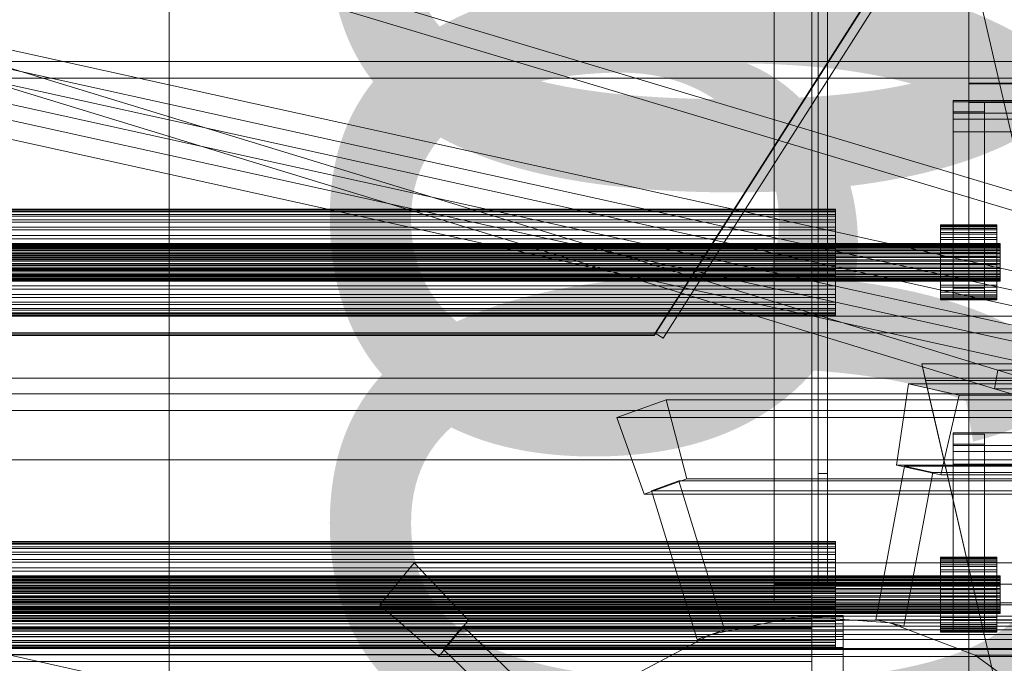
# Model space of a CAD drawing. Header units: millimetres. Extents: x -4738 to 65662, y -68080 to 6847.
# Tile 974 of 1056: x 27447 to 27761, y 435 to 640. Entities that reach past the tile are written whole.
import ezdxf

# ---------------------------------------------------------------- set-up
doc = ezdxf.new("R2010")
doc.units = ezdxf.units.MM
for name, color, linetype, lineweight in [('COTAS_P', 1, 'Continuous', 0), ('lateral_bajante_movil', 7, 'Continuous', 0), ('lateral_C09', 7, 'Continuous', 0), ('lateral_C10', 7, 'Continuous', 0)]:
    doc.layers.add(name, color=color, linetype=linetype, lineweight=lineweight)
doc.dimstyles.new('R19_100', dxfattribs={"dimtxt": 250, "dimasz": 150, "dimexe": 150, "dimexo": 80, "dimgap": 100, "dimtad": 1, "dimtih": 1, "dimtoh": 1, "dimdsep": 46, "dimcen": 0.09, "dimadec": 0, "dimazin": 0, "dimtfac": 1, "dimtdec": 4, "dimtofl": 0, "dimtmove": 0, "dimatfit": 3, "dimfxl": 1, "dimtolj": 1, "dimtzin": 0, "dimarcsym": 0})

# ---------------------------------------------------------------- blocks, each defined once
blk = doc.blocks.new('DIM_R31_16')
at = {"layer": 'COTAS_P'}
for p, q in [((27500.07, 400), (27900.07, 400)), ((27900.07, 400), (27855.07, 250)), ((27900.07, 0), (27900.07, 400)), ((27900.07, 400), (27945.07, 250)), ((27900.07, 0), (27855.07, 150)), ((27900.07, 0), (27945.07, 150)), ((27500.07, 0), (27900.07, 0))]:
    blk.add_line(p, q, dxfattribs=at)
blk.add_text('400 P', height=250, rotation=90, dxfattribs=at).set_placement((27800.07, 200))
blk = doc.blocks.new('DIM_R31_17')
at = {"layer": 'COTAS_P'}
for p, q in [((27500.07, 970), (27900.07, 970)), ((27900.07, 970), (27855.07, 820)), ((27900.07, 0), (27900.07, 970)), ((27900.07, 970), (27945.07, 820)), ((27900.07, 0), (27855.07, 150)), ((27900.07, 0), (27945.07, 150)), ((27500.07, 0), (27900.07, 0))]:
    blk.add_line(p, q, dxfattribs=at)
blk.add_text('970 P', height=250, rotation=90, dxfattribs=at).set_placement((27800.07, 485))
blk = doc.blocks.new('DIM_R31_31')
at = {"layer": 'COTAS_P'}
for p, q in [((26795.07, 1320), (27495.07, 1320)), ((27495.07, 1320), (27450.07, 1170)), ((27495.07, 0), (27495.07, 1320)), ((27495.07, 1320), (27540.07, 1170)), ((27495.07, 0), (27450.07, 150)), ((27495.07, 0), (27540.07, 150)), ((26795.07, 0), (27495.07, 0))]:
    blk.add_line(p, q, dxfattribs=at)
blk.add_text('1320 P', height=250, rotation=90, dxfattribs=at).set_placement((27395.07, 660))

msp = doc.modelspace()

# ---------------------------------------------------------------- linework, layer by layer
at = {"layer": 'lateral_bajante_movil'}
for p, q in [((27650.067, 540), (27830.246, 823.025)), ((27649.801, 539.269), (27829.98, 822.293)), ((27830.041, 822.46), (27649.862, 539.435)), ((27832.777, 821.414), (27652.598, 538.389)), ((27349.801, 539.269), (27649.801, 539.269)), ((27649.862, 539.435), (27349.862, 539.435)), ((27350.067, 540), (27650.067, 540)), ((27650.067, 540), (27649.801, 539.269)), ((27650.067, 540), (27649.862, 539.435)), ((27650.067, 540), (27652.598, 538.389))]:
    msp.add_line(p, q, dxfattribs=at)
at = {"layer": 'lateral_C09'}
for p, q in [((27702.067, 495.21), (27702.067, 1049.221)), ((27705.067, 1049.221), (27705.067, 495.21)), ((27700.067, 1022.527), (27700.067, 452.527)), ((27700.067, 449.554), (27700.067, 1019.554)), ((27702.067, 1014.533), (27702.067, 460.522)), ((27705.067, 460.522), (27705.067, 1014.533)), ((27700.067, 1010.228), (27700.067, 458.881)), ((27700.067, 455.907), (27700.067, 1007.254)), ((27688.067, 459.905), (27688.067, 1003.257)), ((27688.067, 997.311), (27688.067, 453.958)), ((27750.067, 376.798), (27750.067, 965.451)), ((27750.067, 959.505), (27750.067, 370.852)), ((27700.067, 920.446), (27700.067, 350.446)), ((27700.067, 347.473), (27700.067, 917.473)), ((27750.067, 277.69), (27750.067, 866.343)), ((27750.067, 860.396), (27750.067, 271.743)), ((27750.067, 619.787), (27750.067, 779.403)), ((27750.067, 773.457), (27750.067, 613.84)), ((27735.067, 727.185), (27900.181, 12)), ((27900.181, 12), (27736.309, 721.808)), ((27775.067, 626.693), (27225.067, 626.693)), ((27225.067, 621.364), (27775.067, 621.364)), ((27775.067, 619.787), (27750.067, 619.787)), ((27750.067, 619.787), (27750.067, 613.84)), ((27750.067, 459.905), (27750.067, 619.521)), ((27750.067, 619.521), (27775.067, 619.521)), ((27750.067, 613.574), (27750.067, 619.521)), ((27745.067, 610.177), (27745.067, 614.174)), ((27745.067, 614.174), (27771.067, 614.174)), ((27745.067, 608.227), (27745.067, 614.174)), ((27745.067, 610.577), (27745.067, 613.774)), ((27745.067, 613.774), (27755.067, 613.774)), ((27745.067, 554.309), (27745.067, 613.774)), ((27750.067, 613.84), (27775.067, 613.84)), ((27775.067, 613.574), (27750.067, 613.574)), ((27750.067, 613.574), (27750.067, 453.958)), ((27755.067, 613.774), (27755.067, 610.577)), ((27755.067, 554.309), (27755.067, 613.774)), ((27755.067, 610.577), (27745.067, 610.577)), ((27745.067, 610.577), (27745.067, 551.111)), ((27771.067, 610.177), (27745.067, 610.177)), ((27745.067, 610.177), (27745.067, 604.23)), ((27755.067, 551.111), (27755.067, 610.577)), ((27771.067, 608.227), (27745.067, 608.227)), ((27745.067, 608.227), (27745.067, 604.23)), ((27745.067, 604.23), (27771.067, 604.23)), ((27292.567, 579.588), (27707.567, 579.588)), ((27292.567, 579.47), (27707.567, 579.47)), ((27292.567, 579.054), (27707.567, 579.054)), ((27292.567, 578.704), (27707.567, 578.704)), ((27292.567, 577.888), (27707.567, 577.888)), ((27707.567, 579.054), (27707.567, 579.588)), ((27707.567, 579.588), (27707.567, 579.47)), ((27707.567, 579.47), (27707.567, 578.704)), ((27707.567, 577.888), (27707.567, 579.054)), ((27707.567, 578.704), (27707.567, 577.32)), ((27707.567, 576.136), (27707.567, 577.888)), ((27292.567, 577.32), (27707.567, 577.32)), ((27292.567, 576.136), (27707.567, 576.136)), ((27292.567, 575.372), (27707.567, 575.372)), ((27707.567, 577.32), (27707.567, 575.372)), ((27707.567, 573.865), (27707.567, 576.136)), ((27707.567, 575.372), (27707.567, 572.933)), ((27741.067, 574.514), (27741.067, 574.598)), ((27741.067, 574.598), (27741.067, 574.221)), ((27741.067, 574.598), (27759.067, 574.598)), ((27759.067, 574.221), (27759.067, 574.598)), ((27759.067, 574.598), (27759.067, 574.514)), ((27292.567, 573.865), (27707.567, 573.865)), ((27292.567, 572.933), (27707.567, 572.933)), ((27707.567, 571.161), (27707.567, 573.865)), ((27707.567, 572.933), (27707.567, 570.098)), ((27741.067, 573.974), (27741.067, 574.514)), ((27741.067, 574.514), (27759.067, 574.514)), ((27741.067, 574.221), (27741.067, 573.398)), ((27741.067, 574.221), (27759.067, 574.221)), ((27741.067, 572.997), (27741.067, 573.974)), ((27741.067, 573.974), (27759.067, 573.974)), ((27741.067, 573.398), (27741.067, 572.161)), ((27741.067, 573.398), (27759.067, 573.398)), ((27741.067, 571.622), (27741.067, 572.997)), ((27741.067, 572.997), (27759.067, 572.997)), ((27741.067, 572.161), (27741.067, 570.558)), ((27741.067, 572.161), (27759.067, 572.161)), ((27741.067, 569.9), (27741.067, 571.622)), ((27741.067, 571.622), (27759.067, 571.622)), ((27759.067, 574.514), (27759.067, 573.974)), ((27759.067, 573.398), (27759.067, 574.221)), ((27759.067, 573.974), (27759.067, 572.997)), ((27759.067, 572.161), (27759.067, 573.398)), ((27759.067, 572.997), (27759.067, 571.622)), ((27759.067, 570.558), (27759.067, 572.161)), ((27759.067, 571.622), (27759.067, 569.9)), ((27240.067, 568.609), (27760.067, 568.609)), ((27240.067, 568.568), (27760.067, 568.568)), ((27240.067, 568.421), (27760.067, 568.421)), ((27240.067, 568.297), (27760.067, 568.297)), ((27292.567, 571.161), (27707.567, 571.161)), ((27292.567, 570.098), (27707.567, 570.098)), ((27707.567, 568.13), (27707.567, 571.161)), ((27707.567, 570.098), (27707.567, 566.976)), ((27741.067, 570.558), (27741.067, 568.65)), ((27741.067, 570.558), (27759.067, 570.558)), ((27741.067, 567.899), (27741.067, 569.9)), ((27741.067, 569.9), (27759.067, 569.9)), ((27741.067, 568.65), (27741.067, 566.509)), ((27741.067, 568.65), (27759.067, 568.65)), ((27759.067, 568.65), (27759.067, 570.558)), ((27759.067, 569.9), (27759.067, 567.899)), ((27759.067, 566.509), (27759.067, 568.65)), ((27760.067, 568.421), (27760.067, 568.609)), ((27760.067, 568.609), (27760.067, 568.568)), ((27760.067, 568.568), (27760.067, 568.297)), ((27760.067, 568.01), (27760.067, 568.421)), ((27760.067, 568.297), (27760.067, 567.809)), ((27240.067, 568.01), (27760.067, 568.01)), ((27240.067, 567.809), (27760.067, 567.809)), ((27240.067, 567.391), (27760.067, 567.391)), ((27240.067, 567.121), (27760.067, 567.121)), ((27240.067, 566.59), (27760.067, 566.59)), ((27240.067, 566.261), (27760.067, 566.261)), ((27240.067, 565.635), (27760.067, 565.635)), ((27240.067, 565.26), (27760.067, 565.26)), ((27292.567, 568.13), (27707.567, 568.13)), ((27292.567, 566.976), (27707.567, 566.976)), ((27707.567, 564.886), (27707.567, 568.13)), ((27707.567, 566.976), (27707.567, 563.687)), ((27741.067, 565.695), (27741.067, 567.899)), ((27741.067, 567.899), (27759.067, 567.899)), ((27741.067, 566.509), (27741.067, 564.22)), ((27741.067, 566.509), (27759.067, 566.509)), ((27741.067, 563.373), (27741.067, 565.695)), ((27741.067, 565.695), (27759.067, 565.695)), ((27759.067, 567.899), (27759.067, 565.695)), ((27759.067, 564.22), (27759.067, 566.509)), ((27759.067, 565.695), (27759.067, 563.373)), ((27760.067, 567.391), (27760.067, 568.01)), ((27760.067, 567.809), (27760.067, 567.121)), ((27760.067, 566.59), (27760.067, 567.391)), ((27760.067, 567.121), (27760.067, 566.261)), ((27760.067, 565.635), (27760.067, 566.59)), ((27760.067, 566.261), (27760.067, 565.26)), ((27760.067, 564.565), (27760.067, 565.635)), ((27760.067, 565.26), (27760.067, 564.158)), ((27240.067, 564.565), (27760.067, 564.565)), ((27240.067, 564.158), (27760.067, 564.158)), ((27760.067, 563.421), (27240.067, 563.421)), ((27240.067, 562.997), (27760.067, 562.997)), ((27240.067, 562.245), (27760.067, 562.245)), ((27707.567, 564.886), (27292.567, 564.886)), ((27292.567, 563.687), (27707.567, 563.687)), ((27707.567, 561.556), (27707.567, 564.886)), ((27707.567, 563.687), (27707.567, 560.356)), ((27741.067, 564.22), (27741.067, 561.869)), ((27759.067, 564.22), (27741.067, 564.22)), ((27741.067, 561.022), (27741.067, 563.373)), ((27741.067, 563.373), (27759.067, 563.373)), ((27759.067, 561.869), (27759.067, 564.22)), ((27759.067, 563.373), (27759.067, 561.022)), ((27760.067, 563.421), (27760.067, 564.565)), ((27760.067, 564.158), (27760.067, 562.997)), ((27760.067, 562.245), (27760.067, 563.421)), ((27760.067, 562.997), (27760.067, 561.822)), ((27760.067, 561.084), (27760.067, 562.245)), ((27240.067, 561.822), (27760.067, 561.822)), ((27240.067, 561.084), (27760.067, 561.084)), ((27240.067, 560.677), (27760.067, 560.677)), ((27240.067, 559.982), (27760.067, 559.982)), ((27240.067, 559.607), (27760.067, 559.607)), ((27240.067, 558.982), (27760.067, 558.982)), ((27292.567, 561.556), (27707.567, 561.556)), ((27292.567, 560.356), (27707.567, 560.356)), ((27707.567, 558.266), (27707.567, 561.556)), ((27707.567, 560.356), (27707.567, 557.113)), ((27741.067, 561.869), (27741.067, 559.547)), ((27741.067, 561.869), (27759.067, 561.869)), ((27741.067, 558.733), (27741.067, 561.022)), ((27741.067, 561.022), (27759.067, 561.022)), ((27741.067, 559.547), (27741.067, 557.343)), ((27741.067, 559.547), (27759.067, 559.547)), ((27759.067, 559.547), (27759.067, 561.869)), ((27759.067, 561.022), (27759.067, 558.733)), ((27759.067, 557.343), (27759.067, 559.547)), ((27760.067, 561.822), (27760.067, 560.677)), ((27760.067, 559.982), (27760.067, 561.084)), ((27760.067, 560.677), (27760.067, 559.607)), ((27760.067, 558.982), (27760.067, 559.982)), ((27760.067, 559.607), (27760.067, 558.653)), ((27760.067, 558.121), (27760.067, 558.982)), ((27240.067, 558.653), (27760.067, 558.653)), ((27240.067, 558.121), (27760.067, 558.121)), ((27240.067, 557.851), (27760.067, 557.851)), ((27240.067, 557.433), (27760.067, 557.433)), ((27240.067, 557.233), (27760.067, 557.233)), ((27240.067, 556.945), (27760.067, 556.945)), ((27240.067, 556.821), (27760.067, 556.821)), ((27240.067, 556.675), (27760.067, 556.675)), ((27240.067, 556.633), (27760.067, 556.633)), ((27292.567, 558.266), (27707.567, 558.266)), ((27292.567, 557.113), (27707.567, 557.113)), ((27707.567, 555.144), (27707.567, 558.266)), ((27707.567, 557.113), (27707.567, 554.081)), ((27741.067, 556.593), (27741.067, 558.733)), ((27741.067, 558.733), (27759.067, 558.733)), ((27741.067, 557.343), (27741.067, 555.342)), ((27741.067, 557.343), (27759.067, 557.343)), ((27741.067, 554.684), (27741.067, 556.593)), ((27741.067, 556.593), (27759.067, 556.593)), ((27759.067, 558.733), (27759.067, 556.593)), ((27759.067, 555.342), (27759.067, 557.343)), ((27759.067, 556.593), (27759.067, 554.684)), ((27760.067, 558.653), (27760.067, 557.851)), ((27760.067, 557.433), (27760.067, 558.121)), ((27760.067, 557.851), (27760.067, 557.233)), ((27760.067, 556.945), (27760.067, 557.433)), ((27760.067, 557.233), (27760.067, 556.821)), ((27760.067, 556.675), (27760.067, 556.945)), ((27760.067, 556.821), (27760.067, 556.633)), ((27760.067, 556.633), (27760.067, 556.675)), ((27292.567, 555.144), (27707.567, 555.144)), ((27292.567, 554.081), (27707.567, 554.081)), ((27707.567, 552.309), (27707.567, 555.144)), ((27707.567, 554.081), (27707.567, 551.377)), ((27741.067, 555.342), (27741.067, 553.621)), ((27741.067, 555.342), (27759.067, 555.342)), ((27741.067, 553.081), (27741.067, 554.684)), ((27741.067, 554.684), (27759.067, 554.684)), ((27741.067, 553.621), (27741.067, 552.245)), ((27741.067, 553.621), (27759.067, 553.621)), ((27741.067, 551.844), (27741.067, 553.081)), ((27741.067, 553.081), (27759.067, 553.081)), ((27755.067, 554.309), (27745.067, 554.309)), ((27745.067, 554.309), (27745.067, 551.111)), ((27755.067, 551.111), (27755.067, 554.309)), ((27759.067, 553.621), (27759.067, 555.342)), ((27759.067, 554.684), (27759.067, 553.081)), ((27759.067, 552.245), (27759.067, 553.621)), ((27759.067, 553.081), (27759.067, 551.844)), ((27292.567, 552.309), (27707.567, 552.309)), ((27292.567, 551.377), (27707.567, 551.377)), ((27292.567, 549.871), (27707.567, 549.871)), ((27707.567, 549.871), (27707.567, 552.309)), ((27707.567, 551.377), (27707.567, 549.106)), ((27707.567, 547.922), (27707.567, 549.871)), ((27741.067, 552.245), (27741.067, 551.269)), ((27741.067, 552.245), (27759.067, 552.245)), ((27741.067, 551.022), (27741.067, 551.844)), ((27741.067, 551.844), (27759.067, 551.844)), ((27741.067, 551.269), (27741.067, 550.728)), ((27741.067, 551.269), (27759.067, 551.269)), ((27741.067, 550.645), (27741.067, 551.022)), ((27741.067, 551.022), (27759.067, 551.022)), ((27741.067, 550.728), (27741.067, 550.645)), ((27741.067, 550.728), (27759.067, 550.728)), ((27741.067, 550.645), (27759.067, 550.645)), ((27745.067, 551.111), (27755.067, 551.111)), ((27759.067, 551.269), (27759.067, 552.245)), ((27759.067, 551.844), (27759.067, 551.022)), ((27759.067, 550.728), (27759.067, 551.269)), ((27759.067, 551.022), (27759.067, 550.645)), ((27759.067, 550.645), (27759.067, 550.728)), ((27292.567, 549.106), (27707.567, 549.106)), ((27292.567, 547.922), (27707.567, 547.922)), ((27292.567, 547.354), (27707.567, 547.354)), ((27292.567, 546.538), (27707.567, 546.538)), ((27707.567, 549.106), (27707.567, 547.354)), ((27707.567, 546.538), (27707.567, 547.922)), ((27707.567, 547.354), (27707.567, 546.188)), ((27707.567, 545.773), (27707.567, 546.538)), ((27225.067, 545.464), (27775.067, 545.464)), ((27292.567, 546.188), (27707.567, 546.188)), ((27292.567, 545.773), (27707.567, 545.773)), ((27292.567, 545.655), (27707.567, 545.655)), ((27707.567, 546.188), (27707.567, 545.655)), ((27707.567, 545.655), (27707.567, 545.773)), ((27775.067, 540.135), (27225.067, 540.135)), ((27735.067, 530.244), (27775.067, 530.244)), ((27736.309, 524.867), (27735.067, 530.244)), ((27735.067, 530.244), (27854.714, 12)), ((27195.533, 525.629), (27804.602, 525.629)), ((27776.309, 524.867), (27736.309, 524.867)), ((27854.714, 12), (27736.309, 524.867)), ((27775.067, 520.687), (27225.067, 520.687)), ((27225.067, 515.358), (27775.067, 515.358)), ((27745.067, 504.171), (27745.067, 508.168)), ((27745.067, 508.168), (27771.067, 508.168)), ((27745.067, 502.222), (27745.067, 508.168)), ((27745.067, 504.571), (27745.067, 507.768)), ((27745.067, 507.768), (27755.067, 507.768)), ((27745.067, 448.303), (27745.067, 507.768)), ((27755.067, 507.768), (27755.067, 504.571)), ((27755.067, 448.303), (27755.067, 507.768)), ((27755.067, 504.571), (27745.067, 504.571)), ((27745.067, 504.571), (27745.067, 445.106)), ((27771.067, 504.171), (27745.067, 504.171)), ((27745.067, 504.171), (27745.067, 498.224)), ((27755.067, 445.106), (27755.067, 504.571)), ((27195.533, 499.629), (27804.602, 499.629)), ((27771.067, 502.222), (27745.067, 502.222)), ((27745.067, 502.222), (27745.067, 498.224)), ((27745.067, 498.224), (27771.067, 498.224)), ((27705.067, 495.21), (27702.067, 495.21)), ((27702.067, 495.21), (27702.067, 460.522)), ((27705.067, 460.522), (27705.067, 495.21)), ((27292.567, 473.582), (27707.567, 473.582)), ((27292.567, 473.464), (27707.567, 473.464)), ((27292.567, 473.048), (27707.567, 473.048)), ((27292.567, 472.698), (27707.567, 472.698)), ((27292.567, 471.883), (27707.567, 471.883)), ((27292.567, 471.314), (27707.567, 471.314)), ((27707.567, 473.048), (27707.567, 473.582)), ((27707.567, 473.582), (27707.567, 473.464)), ((27707.567, 473.464), (27707.567, 472.698)), ((27707.567, 471.883), (27707.567, 473.048)), ((27707.567, 472.698), (27707.567, 471.314)), ((27707.567, 470.131), (27707.567, 471.883)), ((27707.567, 471.314), (27707.567, 469.366)), ((27292.567, 470.131), (27707.567, 470.131)), ((27292.567, 469.366), (27707.567, 469.366)), ((27292.567, 467.859), (27707.567, 467.859)), ((27707.567, 467.859), (27707.567, 470.131)), ((27707.567, 469.366), (27707.567, 466.927)), ((27707.567, 465.155), (27707.567, 467.859)), ((27741.067, 468.508), (27741.067, 468.592)), ((27741.067, 468.592), (27741.067, 468.215)), ((27741.067, 468.592), (27759.067, 468.592)), ((27741.067, 467.968), (27741.067, 468.508)), ((27741.067, 468.508), (27759.067, 468.508)), ((27741.067, 468.215), (27741.067, 467.392)), ((27741.067, 468.215), (27759.067, 468.215)), ((27741.067, 466.991), (27741.067, 467.968)), ((27741.067, 467.968), (27759.067, 467.968)), ((27759.067, 468.215), (27759.067, 468.592)), ((27759.067, 468.592), (27759.067, 468.508)), ((27759.067, 468.508), (27759.067, 467.968)), ((27759.067, 467.392), (27759.067, 468.215)), ((27759.067, 467.968), (27759.067, 466.991)), ((27292.567, 466.927), (27707.567, 466.927)), ((27292.567, 465.155), (27707.567, 465.155)), ((27707.567, 466.927), (27707.567, 464.092)), ((27707.567, 462.124), (27707.567, 465.155)), ((27741.067, 467.392), (27741.067, 466.155)), ((27741.067, 467.392), (27759.067, 467.392)), ((27741.067, 465.616), (27741.067, 466.991)), ((27741.067, 466.991), (27759.067, 466.991)), ((27741.067, 466.155), (27741.067, 464.552)), ((27741.067, 466.155), (27759.067, 466.155)), ((27741.067, 463.894), (27741.067, 465.616)), ((27741.067, 465.616), (27759.067, 465.616)), ((27759.067, 466.155), (27759.067, 467.392)), ((27759.067, 466.991), (27759.067, 465.616)), ((27759.067, 464.552), (27759.067, 466.155)), ((27759.067, 465.616), (27759.067, 463.894)), ((27240.067, 462.603), (27760.067, 462.603)), ((27240.067, 462.562), (27760.067, 462.562)), ((27240.067, 462.415), (27760.067, 462.415)), ((27240.067, 462.292), (27760.067, 462.292)), ((27240.067, 462.004), (27760.067, 462.004)), ((27240.067, 461.803), (27760.067, 461.803)), ((27292.567, 464.092), (27707.567, 464.092)), ((27292.567, 462.124), (27707.567, 462.124)), ((27707.567, 464.092), (27707.567, 460.97)), ((27707.567, 458.88), (27707.567, 462.124)), ((27741.067, 464.552), (27741.067, 462.644)), ((27741.067, 464.552), (27759.067, 464.552)), ((27741.067, 461.893), (27741.067, 463.894)), ((27741.067, 463.894), (27759.067, 463.894)), ((27741.067, 462.644), (27741.067, 460.504)), ((27741.067, 462.644), (27759.067, 462.644)), ((27741.067, 459.689), (27741.067, 461.893)), ((27741.067, 461.893), (27759.067, 461.893)), ((27759.067, 462.644), (27759.067, 464.552)), ((27759.067, 463.894), (27759.067, 461.893)), ((27759.067, 460.504), (27759.067, 462.644)), ((27759.067, 461.893), (27759.067, 459.689)), ((27760.067, 462.415), (27760.067, 462.603)), ((27760.067, 462.603), (27760.067, 462.562)), ((27760.067, 462.562), (27760.067, 462.292)), ((27760.067, 462.004), (27760.067, 462.415)), ((27760.067, 462.292), (27760.067, 461.803)), ((27760.067, 461.385), (27760.067, 462.004)), ((27760.067, 461.803), (27760.067, 461.115)), ((27240.067, 461.385), (27760.067, 461.385)), ((27240.067, 461.115), (27760.067, 461.115)), ((27240.067, 460.584), (27760.067, 460.584)), ((27240.067, 460.255), (27760.067, 460.255)), ((27240.067, 459.629), (27760.067, 459.629)), ((27240.067, 459.254), (27760.067, 459.254)), ((27240.067, 458.559), (27760.067, 458.559)), ((27292.567, 460.97), (27707.567, 460.97)), ((27707.567, 458.88), (27292.567, 458.88)), ((27700.067, 458.881), (27300.067, 458.881)), ((27771.067, 459.905), (27688.067, 459.905)), ((27688.067, 459.905), (27688.067, 453.958)), ((27700.067, 455.907), (27700.067, 458.881)), ((27702.067, 460.522), (27705.067, 460.522)), ((27707.567, 460.97), (27707.567, 457.681)), ((27707.567, 455.55), (27707.567, 458.88)), ((27741.067, 460.504), (27741.067, 458.214)), ((27741.067, 460.504), (27759.067, 460.504)), ((27741.067, 457.367), (27741.067, 459.689)), ((27741.067, 459.689), (27759.067, 459.689)), ((27775.067, 459.905), (27750.067, 459.905)), ((27750.067, 459.905), (27750.067, 453.958)), ((27759.067, 458.214), (27759.067, 460.504)), ((27759.067, 459.689), (27759.067, 457.367)), ((27760.067, 460.584), (27760.067, 461.385)), ((27760.067, 461.115), (27760.067, 460.255)), ((27760.067, 459.629), (27760.067, 460.584)), ((27760.067, 460.255), (27760.067, 459.254)), ((27760.067, 458.559), (27760.067, 459.629)), ((27760.067, 459.254), (27760.067, 458.152)), ((27760.067, 457.415), (27760.067, 458.559)), ((27240.067, 458.152), (27760.067, 458.152)), ((27760.067, 457.415), (27240.067, 457.415)), ((27240.067, 456.991), (27760.067, 456.991)), ((27240.067, 456.239), (27760.067, 456.239)), ((27240.067, 455.816), (27760.067, 455.816)), ((27292.567, 457.681), (27707.567, 457.681)), ((27292.567, 455.55), (27707.567, 455.55)), ((27300.067, 455.907), (27700.067, 455.907)), ((27707.567, 457.681), (27707.567, 454.35)), ((27707.567, 452.26), (27707.567, 455.55)), ((27741.067, 458.214), (27741.067, 455.863)), ((27759.067, 458.214), (27741.067, 458.214)), ((27741.067, 455.016), (27741.067, 457.367)), ((27741.067, 457.367), (27759.067, 457.367)), ((27741.067, 455.863), (27741.067, 453.541)), ((27741.067, 455.863), (27759.067, 455.863)), ((27759.067, 455.863), (27759.067, 458.214)), ((27759.067, 457.367), (27759.067, 455.016)), ((27759.067, 453.541), (27759.067, 455.863)), ((27760.067, 458.152), (27760.067, 456.991)), ((27760.067, 456.239), (27760.067, 457.415)), ((27760.067, 456.991), (27760.067, 455.816)), ((27760.067, 455.078), (27760.067, 456.239)), ((27760.067, 455.816), (27760.067, 454.671)), ((27240.067, 455.078), (27760.067, 455.078)), ((27240.067, 454.671), (27760.067, 454.671)), ((27240.067, 453.976), (27760.067, 453.976)), ((27240.067, 453.601), (27760.067, 453.601)), ((27240.067, 452.976), (27760.067, 452.976)), ((27240.067, 452.647), (27760.067, 452.647)), ((27240.067, 452.115), (27760.067, 452.115)), ((27292.567, 454.35), (27707.567, 454.35)), ((27292.567, 452.26), (27707.567, 452.26)), ((27700.067, 452.527), (27300.067, 452.527)), ((27688.067, 453.958), (27771.067, 453.958)), ((27700.067, 449.554), (27700.067, 452.527)), ((27700.067, 452.527), (27700.067, 451.156)), ((27707.567, 454.35), (27707.567, 451.107)), ((27707.567, 449.138), (27707.567, 452.26)), ((27741.067, 452.727), (27741.067, 455.016)), ((27741.067, 455.016), (27759.067, 455.016)), ((27741.067, 453.541), (27741.067, 451.337)), ((27741.067, 453.541), (27759.067, 453.541)), ((27741.067, 450.587), (27741.067, 452.727)), ((27741.067, 452.727), (27759.067, 452.727)), ((27750.067, 453.958), (27775.067, 453.958)), ((27759.067, 455.016), (27759.067, 452.727)), ((27759.067, 451.337), (27759.067, 453.541)), ((27759.067, 452.727), (27759.067, 450.587)), ((27760.067, 453.976), (27760.067, 455.078)), ((27760.067, 454.671), (27760.067, 453.601)), ((27760.067, 452.976), (27760.067, 453.976)), ((27760.067, 453.601), (27760.067, 452.647)), ((27760.067, 452.115), (27760.067, 452.976)), ((27760.067, 452.647), (27760.067, 451.845)), ((27760.067, 451.427), (27760.067, 452.115)), ((27240.067, 451.845), (27760.067, 451.845)), ((27240.067, 451.427), (27760.067, 451.427)), ((27240.067, 451.227), (27760.067, 451.227)), ((27240.067, 450.939), (27760.067, 450.939)), ((27240.067, 450.815), (27760.067, 450.815)), ((27240.067, 450.669), (27760.067, 450.669)), ((27240.067, 450.627), (27760.067, 450.627)), ((27290.067, 449.902), (27710.067, 449.902)), ((27290.067, 449.554), (27710.067, 449.554)), ((27292.567, 451.107), (27707.567, 451.107)), ((27292.567, 449.138), (27707.567, 449.138)), ((27300.067, 451.156), (27700.067, 451.156)), ((27300.067, 449.554), (27700.067, 449.554)), ((27700.067, 451.156), (27700.067, 448.261)), ((27700.067, 451.156), (27700.067, 448.91)), ((27700.067, 448.261), (27700.067, 449.554)), ((27707.567, 451.107), (27707.567, 448.075)), ((27707.567, 446.303), (27707.567, 449.138)), ((27710.067, 448.331), (27710.067, 449.902)), ((27710.067, 449.902), (27710.067, 449.554)), ((27710.067, 449.554), (27710.067, 447.302)), ((27741.067, 451.337), (27741.067, 449.336)), ((27741.067, 451.337), (27759.067, 451.337)), ((27741.067, 448.678), (27741.067, 450.587)), ((27741.067, 450.587), (27759.067, 450.587)), ((27741.067, 449.336), (27741.067, 447.615)), ((27741.067, 449.336), (27759.067, 449.336)), ((27759.067, 449.336), (27759.067, 451.337)), ((27759.067, 450.587), (27759.067, 448.678)), ((27759.067, 447.615), (27759.067, 449.336)), ((27760.067, 451.845), (27760.067, 451.227)), ((27760.067, 450.939), (27760.067, 451.427)), ((27760.067, 451.227), (27760.067, 450.815)), ((27760.067, 450.669), (27760.067, 450.939)), ((27760.067, 450.815), (27760.067, 450.627)), ((27760.067, 450.627), (27760.067, 450.669)), ((27290.067, 448.331), (27710.067, 448.331)), ((27290.067, 447.302), (27710.067, 447.302)), ((27292.567, 448.075), (27707.567, 448.075)), ((27292.567, 446.303), (27707.567, 446.303)), ((27300.067, 448.91), (27700.067, 448.91)), ((27700.067, 448.261), (27300.067, 448.261)), ((27700.067, 446.142), (27300.067, 446.142)), ((27700.067, 448.91), (27700.067, 446.142)), ((27700.067, 448.91), (27700.067, 445.827)), ((27700.067, 446.142), (27700.067, 448.261)), ((27700.067, 443.233), (27700.067, 446.142)), ((27707.567, 448.075), (27707.567, 445.372)), ((27707.567, 443.865), (27707.567, 446.303)), ((27710.067, 444.904), (27710.067, 448.331)), ((27710.067, 447.302), (27710.067, 443.233)), ((27741.067, 447.075), (27741.067, 448.678)), ((27741.067, 448.678), (27759.067, 448.678)), ((27741.067, 447.615), (27741.067, 446.239)), ((27741.067, 447.615), (27759.067, 447.615)), ((27741.067, 445.838), (27741.067, 447.075)), ((27741.067, 447.075), (27759.067, 447.075)), ((27741.067, 446.239), (27741.067, 445.263)), ((27741.067, 446.239), (27759.067, 446.239)), ((27741.067, 445.016), (27741.067, 445.838)), ((27741.067, 445.838), (27759.067, 445.838)), ((27755.067, 448.303), (27745.067, 448.303)), ((27745.067, 448.303), (27745.067, 445.106)), ((27755.067, 445.106), (27755.067, 448.303)), ((27759.067, 448.678), (27759.067, 447.075)), ((27759.067, 446.239), (27759.067, 447.615)), ((27759.067, 447.075), (27759.067, 445.838)), ((27759.067, 445.263), (27759.067, 446.239)), ((27759.067, 445.838), (27759.067, 445.016)), ((27290.067, 444.904), (27710.067, 444.904)), ((27290.067, 443.233), (27710.067, 443.233)), ((27292.567, 445.372), (27707.567, 445.372)), ((27292.567, 443.865), (27707.567, 443.865)), ((27292.567, 443.1), (27707.567, 443.1)), ((27300.067, 445.827), (27700.067, 445.827)), ((27700.067, 443.233), (27300.067, 443.233)), ((27700.067, 445.827), (27700.067, 443.233)), ((27700.067, 445.827), (27700.067, 441.959)), ((27700.067, 439.584), (27700.067, 443.233)), ((27707.567, 445.372), (27707.567, 443.1)), ((27707.567, 441.916), (27707.567, 443.865)), ((27707.567, 443.1), (27707.567, 441.348)), ((27710.067, 439.751), (27710.067, 444.904)), ((27710.067, 443.233), (27710.067, 437.502)), ((27741.067, 445.263), (27741.067, 444.722)), ((27741.067, 445.263), (27759.067, 445.263)), ((27741.067, 444.639), (27741.067, 445.016)), ((27741.067, 445.016), (27759.067, 445.016)), ((27741.067, 444.722), (27741.067, 444.639)), ((27741.067, 444.722), (27759.067, 444.722)), ((27741.067, 444.639), (27759.067, 444.639)), ((27745.067, 445.106), (27755.067, 445.106)), ((27759.067, 444.722), (27759.067, 445.263)), ((27759.067, 445.016), (27759.067, 444.639)), ((27759.067, 444.639), (27759.067, 444.722)), ((27290.067, 439.751), (27710.067, 439.751)), ((27292.567, 441.916), (27707.567, 441.916)), ((27292.567, 441.348), (27707.567, 441.348)), ((27292.567, 440.532), (27707.567, 440.532)), ((27292.567, 440.183), (27707.567, 440.183)), ((27292.567, 439.767), (27707.567, 439.767)), ((27292.567, 439.649), (27707.567, 439.649)), ((27300.067, 441.959), (27700.067, 441.959)), ((27700.067, 439.584), (27300.067, 439.584)), ((27700.067, 441.959), (27700.067, 439.584)), ((27700.067, 441.959), (27700.067, 437.374)), ((27700.067, 435.259), (27700.067, 439.584)), ((27707.567, 440.532), (27707.567, 441.916)), ((27707.567, 441.348), (27707.567, 440.183)), ((27707.567, 439.767), (27707.567, 440.532)), ((27707.567, 440.183), (27707.567, 439.649)), ((27707.567, 439.649), (27707.567, 439.767)), ((27710.067, 433.07), (27710.067, 439.751)), ((27225.067, 439.458), (27775.067, 439.458)), ((27290.067, 437.502), (27710.067, 437.502)), ((27300.067, 437.374), (27700.067, 437.374)), ((27700.067, 437.374), (27700.067, 435.259)), ((27700.067, 437.374), (27700.067, 432.149)), ((27710.067, 437.502), (27710.067, 430.33)), ((27700.067, 435.259), (27300.067, 435.259)), ((27700.067, 430.33), (27700.067, 435.259))]:
    msp.add_line(p, q, dxfattribs=at)
at = {"layer": 'lateral_C10'}
for p, q in [((27759.344, 528.157), (26914.693, 786.554)), ((27093.107, 786.554), (27954.719, 528.157)), ((26913.594, 780.674), (27758.246, 522.277)), ((27953.62, 522.277), (27092.008, 780.674)), ((27806.234, 528.157), (26940.497, 719.101)), ((27857.032, 528.157), (26991.294, 719.101)), ((27907.829, 528.157), (27042.092, 719.101)), ((26939.398, 713.221), (27805.135, 522.277)), ((26990.195, 713.221), (27855.933, 522.277)), ((27040.993, 713.221), (27906.73, 522.277)), ((27632.345, 395.495), (26550.174, 636.068)), ((27758.246, 522.277), (27759.344, 528.157)), ((27806.234, 528.157), (27759.344, 528.157)), ((27759.344, 528.157), (27782.846, 521.163)), ((27759.344, 528.157), (27954.719, 528.157)), ((27727.084, 497.936), (27730.83, 523.818)), ((27730.83, 523.818), (27747.057, 520.211)), ((27730.83, 523.818), (27965.28, 523.818)), ((27758.246, 522.277), (27805.135, 522.277)), ((27781.062, 515.529), (27758.246, 522.277)), ((27953.62, 522.277), (27758.246, 522.277)), ((27637.867, 513.091), (27653.58, 518.781)), ((27653.58, 518.781), (27660.15, 493.571)), ((27888.03, 518.781), (27653.58, 518.781)), ((27747.057, 520.211), (27741.144, 494.811)), ((27981.507, 520.211), (27747.057, 520.211)), ((27646.535, 488.641), (27637.867, 513.091)), ((27637.867, 513.091), (27872.316, 513.091)), ((27720.411, 448.566), (27729.638, 497.551)), ((27741.144, 494.811), (27727.084, 497.936)), ((27961.533, 497.936), (27727.084, 497.936)), ((27729.638, 497.551), (27964.087, 497.551)), ((27738.656, 495.546), (27729.638, 497.551)), ((27660.15, 493.571), (27646.535, 488.641)), ((27660.15, 493.571), (27894.599, 493.571)), ((27738.656, 495.546), (27729.429, 446.561)), ((27973.105, 495.546), (27738.656, 495.546)), ((27741.144, 494.811), (27975.593, 494.811)), ((27657.656, 492.857), (27648.924, 489.695)), ((27892.106, 492.857), (27657.656, 492.857)), ((27657.656, 492.857), (27672.211, 445.423)), ((27880.984, 488.641), (27646.535, 488.641)), ((27663.478, 442.261), (27648.924, 489.695)), ((27648.924, 489.695), (27883.373, 489.695)), ((27562.296, 453.304), (27573.285, 466.767)), ((27573.285, 466.767), (27590.577, 448.503)), ((27807.734, 466.767), (27573.285, 466.767)), ((27581.055, 436.838), (27562.296, 453.304)), ((27562.296, 453.304), (27796.745, 453.304)), ((27696.157, 449.784), (27667.845, 443.842)), ((27724.92, 447.564), (27696.157, 449.784)), ((27696.157, 449.784), (27930.606, 449.784)), ((27590.577, 448.503), (27581.055, 436.838)), ((27588.746, 446.531), (27582.639, 439.048)), ((27823.196, 446.531), (27588.746, 446.531)), ((27588.746, 446.531), (27623.182, 413.357)), ((27590.577, 448.503), (27825.026, 448.503)), ((27954.86, 448.566), (27720.411, 448.566)), ((27720.411, 448.566), (27729.429, 446.561)), ((27752.174, 437.331), (27724.92, 447.564)), ((27724.92, 447.564), (27959.369, 447.564)), ((27729.429, 446.561), (27963.878, 446.561)), ((27667.845, 443.842), (27641.913, 430.141)), ((27663.478, 442.261), (27672.211, 445.423)), ((27667.845, 443.842), (27902.294, 443.842)), ((27672.211, 445.423), (27906.66, 445.423)), ((27897.928, 442.261), (27663.478, 442.261)), ((27815.505, 436.838), (27581.055, 436.838)), ((27617.075, 405.875), (27582.639, 439.048)), ((27582.639, 439.048), (27817.089, 439.048)), ((27776.062, 419.785), (27752.174, 437.331)), ((27752.174, 437.331), (27986.623, 437.331))]:
    msp.add_line(p, q, dxfattribs=at)

# ---------------------------------------------------------------- dimensions: what is measured, and where the dimension line sits
at = {"layer": 'COTAS_P'}
for p1, p2, distance, picture, middle in [((26795.067, 0), (26795.067, 1320), -700, 'DIM_R31_31', (27495.067, 660)), ((27500.067, 0), (27500.067, 970), -400, 'DIM_R31_17', (27900.067, 485)), ((27500.067, 0), (27500.067, 400), -400, 'DIM_R31_16', (27900.067, 200))]:
    dim = msp.add_aligned_dim(p1=p1, p2=p2, distance=distance, text='<> P', dimstyle='R19_100', dxfattribs=at)
    dim.commit()
    dim.dimension.update_dxf_attribs({"geometry": picture, "text_midpoint": middle})

doc.saveas('drawing.dxf')
